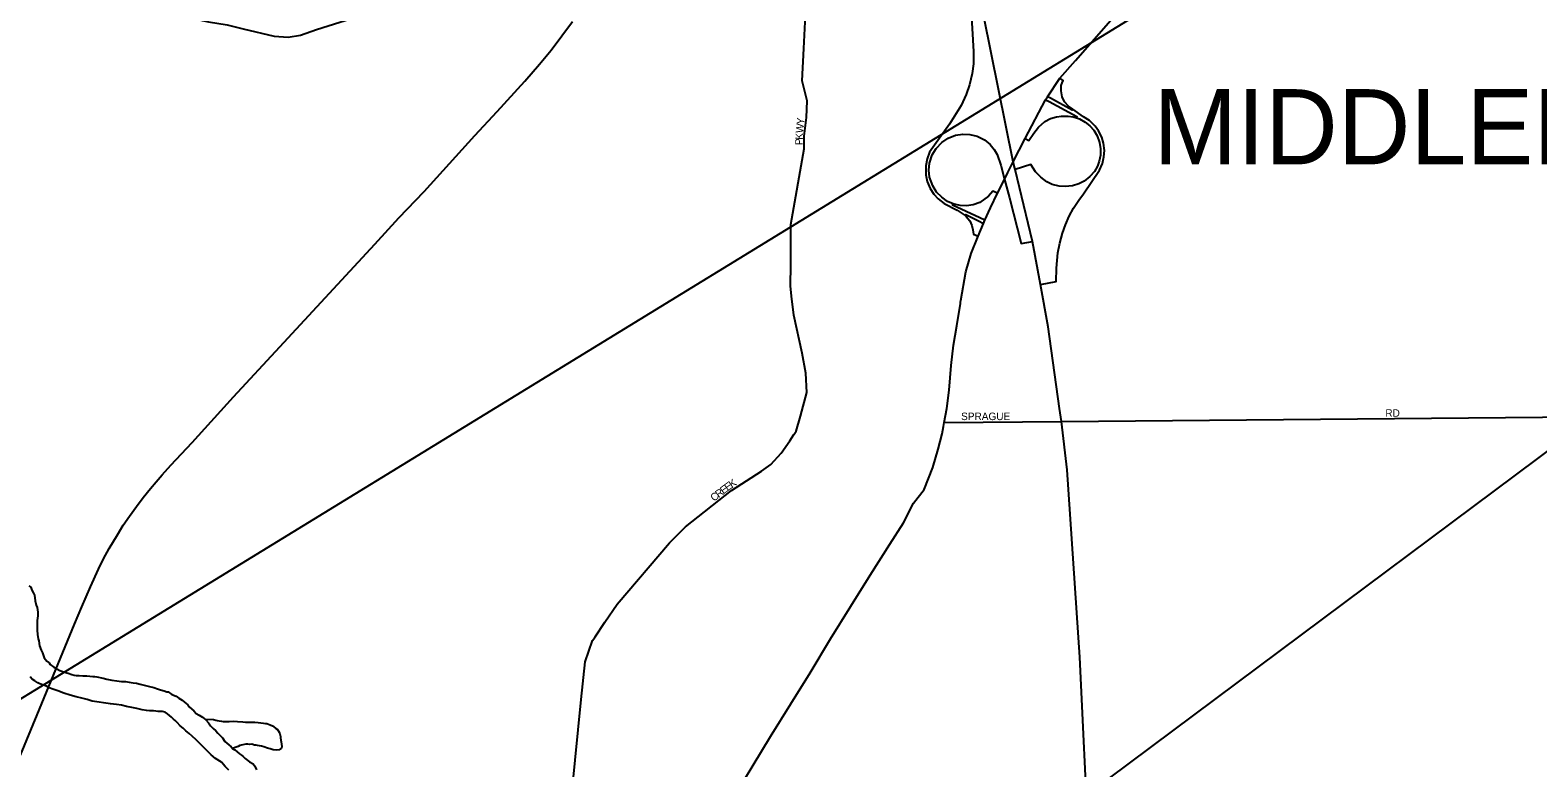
# Model space of a CAD drawing. Extents: x -561 to 1170, y 0 to 846.
# Drawn here: x 132.63 to 159.69, y 135.6 to 148.85 of the extents above; entities that cross this region are included whole.
import ezdxf

# ---------------------------------------------------------------- set-up
doc = ezdxf.new("R2010")
doc.units = 0
for name, color, linetype in [('GM_X_City_Street', 7, 'Continuous'), ('GM_X_City_Street_Text', 7, 'Continuous'), ('GM_X_Corporation_Text', 7, 'Continuous'), ('GM_X_Interchange_Ramps', 7, 'Continuous'), ('GM_X_Interstate_Route', 7, 'Continuous'), ('GM_X_Major_River', 7, 'Continuous'), ('GM_X_Rail_Line', 7, 'Continuous'), ('GM_X_US_Route', 7, 'Continuous'), ('SH_Text', 7, 'Continuous')]:
    doc.layers.add(name, color=color, linetype=linetype)

msp = doc.modelspace()

# ---------------------------------------------------------------- linework, layer by layer
at = {"layer": 'GM_X_City_Street'}
for points in [[(133.511, 150.409), (133.786, 150.266), (134.243, 149.94), (135.044, 149.353), (135.29, 149.178), (135.527, 149.066), (135.831, 148.999), (136.168, 148.944), (136.454, 148.87), (137.01, 148.741), (137.265, 148.723), (137.488, 148.758), (137.77, 148.858), (139.544, 149.425), (140.787, 149.87), (141.147, 149.987), (141.341, 150.07), (141.627, 150.051), (145.586, 150.231), (146.781, 150.206), (148.444, 150.133)], [(146.348, 141.595), (146.381, 141.646), (146.459, 141.914), (146.57, 142.339), (146.554, 142.685), (146.492, 143.045), (146.341, 143.731), (146.295, 144.072), (146.282, 144.256), (146.284, 144.635), (146.284, 145.361), (146.526, 146.717), (146.524, 146.945), (146.565, 147.281), (146.578, 147.579), (146.489, 147.941), (146.518, 148.521), (146.54, 148.999), (146.583, 149.455), (146.781, 150.206)], [(149.038, 141.802), (151.141, 141.822), (159.774, 141.895), (163.834, 141.932), (165.418, 141.94)], [(142.771, 137.95), (142.947, 138.215), (143.171, 138.541), (144.107, 139.643), (144.396, 139.93), (145.222, 140.58), (145.759, 140.926), (145.924, 141.048), (146.113, 141.253), (146.27, 141.473), (146.341, 141.584), (146.348, 141.595)], [(142.342, 134.417), (142.364, 135.192), (142.522, 136.829), (142.592, 137.501), (142.727, 137.884), (142.766, 137.943), (142.771, 137.95)]]:
    msp.add_lwpolyline(points, dxfattribs=at)
at = {"layer": 'GM_X_Interchange_Ramps'}
for points in [[(149.522, 149.187), (149.567, 148.468), (149.563, 148.242), (149.542, 148.07), (149.495, 147.866), (149.435, 147.69), (149.345, 147.495), (149.131, 147.161), (148.777, 146.655), (148.731, 146.538), (148.706, 146.409), (148.708, 146.251), (148.733, 146.131), (148.785, 146.006), (148.851, 145.905), (148.931, 145.818), (149.04, 145.736), (149.271, 145.618), (149.381, 145.544), (149.412, 145.517), (149.43, 145.501), (149.496, 145.422), (149.533, 145.338), (149.553, 145.26), (149.563, 145.186), (149.647, 145.151)], [(150.766, 144.28), (151.048, 144.335), (151.052, 144.575), (151.079, 144.849), (151.111, 145.022), (151.16, 145.203), (151.214, 145.354), (151.283, 145.509), (151.359, 145.65), (151.452, 145.795), (151.539, 145.911), (151.826, 146.336), (151.877, 146.452), (151.906, 146.571), (151.913, 146.688), (151.899, 146.817), (151.865, 146.929), (151.809, 147.042), (151.747, 147.127), (151.646, 147.224), (151.538, 147.294), (151.348, 147.427), (151.269, 147.483), (151.198, 147.562), (151.156, 147.648), (151.139, 147.756), (151.139, 147.854), (151.153, 147.903), (151.173, 147.945), (151.114, 147.989)], [(150.858, 147.598), (150.921, 147.565), (151.421, 147.299), (151.412, 147.273)], [(151.348, 147.427), (151.336, 147.41), (150.947, 147.624), (150.894, 147.653)], [(150.491, 146.903), (150.559, 146.865), (150.646, 146.998), (150.73, 147.108), (150.847, 147.209), (150.949, 147.261), (151.054, 147.292), (151.146, 147.304), (151.261, 147.306), (151.354, 147.292), (151.412, 147.273), (151.468, 147.254), (151.571, 147.197), (151.655, 147.128), (151.722, 147.052), (151.784, 146.95), (151.827, 146.831), (151.846, 146.715), (151.843, 146.606), (151.822, 146.497), (151.787, 146.403), (151.733, 146.311), (151.654, 146.218), (151.553, 146.139), (151.453, 146.087), (151.344, 146.054), (151.209, 146.04), (151.101, 146.044), (150.978, 146.077), (150.878, 146.127), (150.771, 146.208), (150.677, 146.306), (150.593, 146.438), (150.311, 146.348)], [(149.996, 145.92), (149.914, 145.957), (149.833, 145.865), (149.679, 145.755), (149.558, 145.713), (149.437, 145.695), (149.323, 145.7), (149.222, 145.722), (149.2, 145.731), (149.099, 145.773), (148.993, 145.846), (148.901, 145.941), (148.832, 146.051), (148.777, 146.21), (148.764, 146.335), (148.776, 146.461), (148.825, 146.612), (148.893, 146.725), (148.995, 146.833), (149.112, 146.91), (149.244, 146.961), (149.373, 146.981), (149.498, 146.976), (149.629, 146.943), (149.762, 146.876), (149.863, 146.793), (149.935, 146.707), (149.989, 146.615), (150.052, 146.422), (150.12, 146.169), (150.208, 145.837), (150.42, 145.014), (150.623, 145.055)], [(149.77, 145.435), (149.678, 145.477), (149.189, 145.703), (149.2, 145.731)], [(149.412, 145.517), (149.429, 145.537), (149.653, 145.423), (149.744, 145.376)]]:
    msp.add_lwpolyline(points, dxfattribs=at)
at = {"layer": 'GM_X_Interstate_Route'}
for points in [[(150.311, 146.348), (150.277, 146.486), (149.751, 149.096)], [(151.109, 142.051), (150.905, 143.518), (150.766, 144.28), (150.623, 145.055), (150.311, 146.348)], [(152.22, 124.261), (152.204, 124.53), (152.048, 127.187), (151.932, 129.168), (151.91, 129.54), (151.886, 129.94), (151.883, 130.003), (151.77, 131.925), (151.636, 134.196), (151.475, 137.59), (151.248, 140.949), (151.141, 141.822), (151.109, 142.051)]]:
    msp.add_lwpolyline(points, dxfattribs=at)
at = {"layer": 'GM_X_Major_River'}
for points in [[(132.61, 138.871), (132.643, 138.844), (132.665, 138.79), (132.693, 138.736), (132.71, 138.699), (132.722, 138.601), (132.739, 138.52), (132.761, 138.477), (132.773, 138.396), (132.768, 138.369), (132.768, 138.331), (132.764, 138.288), (132.759, 138.244), (132.76, 138.168), (132.76, 138.114), (132.761, 138.071), (132.767, 137.995), (132.779, 137.919), (132.791, 137.882), (132.803, 137.79), (132.831, 137.714), (132.853, 137.666), (132.887, 137.574), (132.931, 137.515), (132.974, 137.483), (132.991, 137.456), (133.056, 137.408), (133.165, 137.35), (133.252, 137.318), (133.318, 137.298), (133.383, 137.277), (133.421, 137.266), (133.459, 137.261), (133.513, 137.257), (133.578, 137.252), (133.648, 137.253), (133.702, 137.248), (133.756, 137.243), (133.794, 137.238), (133.827, 137.233), (133.946, 137.208), (134.011, 137.192), (134.098, 137.177), (134.19, 137.162)], [(136.196, 135.556), (136.131, 135.626), (136.065, 135.701), (135.961, 135.77), (135.879, 135.834), (135.813, 135.903), (135.748, 135.962), (135.682, 136.032), (135.611, 136.101), (135.539, 136.166), (135.485, 136.219), (135.43, 136.267), (135.381, 136.31), (135.326, 136.353), (135.271, 136.411), (135.233, 136.449), (135.205, 136.476), (135.172, 136.508), (135.134, 136.54), (135.101, 136.572), (135.058, 136.598), (135.009, 136.609), (134.966, 136.614), (134.928, 136.613), (134.89, 136.618), (134.846, 136.623), (134.776, 136.622), (134.722, 136.627), (134.641, 136.642), (134.548, 136.663), (134.456, 136.683), (134.364, 136.704), (134.272, 136.724), (134.18, 136.739), (134.077, 136.749), (133.746, 136.799), (133.654, 136.825), (133.561, 136.851), (133.458, 136.877), (133.35, 136.903), (133.236, 136.939), (133.132, 136.981), (133.04, 137.012), (132.975, 137.039), (132.926, 137.065), (132.888, 137.076), (132.855, 137.091), (132.806, 137.107), (132.768, 137.128), (132.719, 137.16), (132.67, 137.192), (132.631, 137.235)], [(134.19, 137.162), (134.271, 137.152), (134.342, 137.148), (134.412, 137.138), (134.483, 137.128), (134.542, 137.118), (134.608, 137.102), (134.678, 137.087), (134.776, 137.061), (134.852, 137.04), (134.917, 137.019), (134.971, 136.998), (135.036, 136.983), (135.085, 136.967), (135.112, 136.962), (135.178, 136.914), (135.254, 136.888), (135.303, 136.851), (135.363, 136.813), (135.402, 136.781), (135.434, 136.755), (135.462, 136.733), (135.489, 136.696), (135.533, 136.653), (135.571, 136.621), (135.615, 136.578), (135.664, 136.546), (135.724, 136.509), (135.757, 136.488), (135.784, 136.461), (135.834, 136.408), (135.872, 136.354), (135.916, 136.306), (135.965, 136.263), (136.004, 136.225), (136.042, 136.183), (136.086, 136.14), (136.13, 136.07), (136.196, 136.011), (136.24, 135.974), (136.273, 135.942), (136.305, 135.92), (136.393, 135.851), (136.426, 135.83), (136.453, 135.808), (136.491, 135.765), (136.568, 135.707), (136.633, 135.67), (136.666, 135.632), (136.694, 135.562)], [(135.773, 136.472), (135.925, 136.468), (135.963, 136.458), (135.99, 136.447), (136.028, 136.442), (136.066, 136.437), (136.098, 136.432), (136.147, 136.433), (136.207, 136.434), (136.277, 136.435), (136.353, 136.43), (136.45, 136.426), (136.499, 136.421), (136.537, 136.422), (136.602, 136.422), (136.667, 136.418), (136.726, 136.413), (136.824, 136.403), (136.856, 136.398), (136.883, 136.393), (136.943, 136.372), (136.981, 136.357), (137.009, 136.335), (137.041, 136.309), (137.074, 136.287), (137.102, 136.239), (137.113, 136.212), (137.124, 136.163), (137.125, 136.136), (137.131, 136.098), (137.136, 136.066), (137.142, 136.023), (137.148, 135.985), (137.143, 135.952), (137.1, 135.925), (137.057, 135.919), (136.992, 135.923), (136.943, 135.939), (136.894, 135.955), (136.829, 135.976), (136.786, 135.991), (136.748, 135.996), (136.715, 136.001), (136.688, 136.006), (136.661, 136.006), (136.612, 136.022), (136.574, 136.021), (136.537, 136.026), (136.504, 136.026), (136.45, 136.014), (136.423, 136.008), (136.396, 136.003), (136.369, 135.981), (136.332, 135.969), (136.267, 135.947)]]:
    msp.add_lwpolyline(points, dxfattribs=at)
at = {"layer": 'GM_X_Rail_Line'}
for points in [[(141.983, 148.491), (142.37, 149.001)], [(132.459, 135.83), (132.757, 136.554), (133.431, 138.177), (133.56, 138.492), (133.714, 138.853), (133.86, 139.169), (133.95, 139.353), (134.05, 139.538), (134.198, 139.787), (134.302, 139.956), (134.414, 140.12), (134.54, 140.292), (134.664, 140.453), (134.793, 140.615), (134.896, 140.737), (135.003, 140.861), (135.159, 141.035), (135.54, 141.445), (136.285, 142.261), (137.116, 143.16), (138.817, 145.006), (139.25, 145.477), (139.703, 145.953), (140.613, 146.955), (141.014, 147.39), (141.509, 147.93), (141.774, 148.24), (141.983, 148.491)]]:
    msp.add_lwpolyline(points, dxfattribs=at)
at = {"layer": 'GM_X_US_Route'}
for points in [[(151.857, 148.833), (152.874, 149.996), (155.544, 152.889)], [(151.393, 148.305), (151.776, 148.739), (151.857, 148.833)], [(150.179, 146.29), (150.277, 146.486), (150.491, 146.903), (150.858, 147.598), (150.894, 147.653), (151.114, 147.989), (151.393, 148.305)], [(149.328, 143.941), (149.332, 143.967), (149.337, 143.994), (149.424, 144.51), (149.523, 144.837), (149.647, 145.151), (149.744, 145.376), (149.77, 145.435), (149.867, 145.659), (149.996, 145.92), (150.12, 146.169), (150.179, 146.29)], [(149.025, 141.729), (149.038, 141.802), (149.086, 142.054), (149.128, 142.385), (149.163, 142.824), (149.205, 143.192), (149.268, 143.539), (149.328, 143.941)], [(144.833, 134.363), (145.921, 136.16), (146.286, 136.747), (146.63, 137.306), (146.995, 137.914), (147.365, 138.506), (147.709, 139.059), (148.063, 139.619), (148.305, 139.999), (148.487, 140.352), (148.68, 140.598), (148.832, 140.996), (148.931, 141.32), (149.001, 141.599), (149.025, 141.729)]]:
    msp.add_lwpolyline(points, dxfattribs=at)
at = {"layer": 'SH_Text'}
msp.add_lwpolyline([(92.642, 112.422), (252.532, 210.481), (92.642, 91.099)], close=True, dxfattribs=at)

# ---------------------------------------------------------------- texts
at = {"layer": 'GM_X_City_Street_Text'}
for s, rotation, p in [('Y', 84.0894, (146.521, 147.149)), ('K', 87.2009, (146.5, 146.878)), ('W', 84.2057, (146.506, 146.995)), ('P', 89.8361, (146.5, 146.785)), ('SPRAGUE', 0, (149.341, 141.845)), ('RD', 0, (156.956, 141.904)), ('E', 35.8807, (145.151, 140.565)), ('K', 34.0053, (145.227, 140.62)), ('C', 37.1954, (144.906, 140.378)), ('R', 37.1941, (144.991, 140.443)), ('E', 37.2015, (145.076, 140.508))]:
    msp.add_text(s, height=0.135, rotation=rotation, dxfattribs=at).set_placement(p)
at = {"layer": 'GM_X_Corporation_Text'}
msp.add_text('MIDDLEBURG HEIGHTS', height=1.35, rotation=0, dxfattribs=at).set_placement((152.792, 146.439))

doc.saveas('drawing.dxf')
